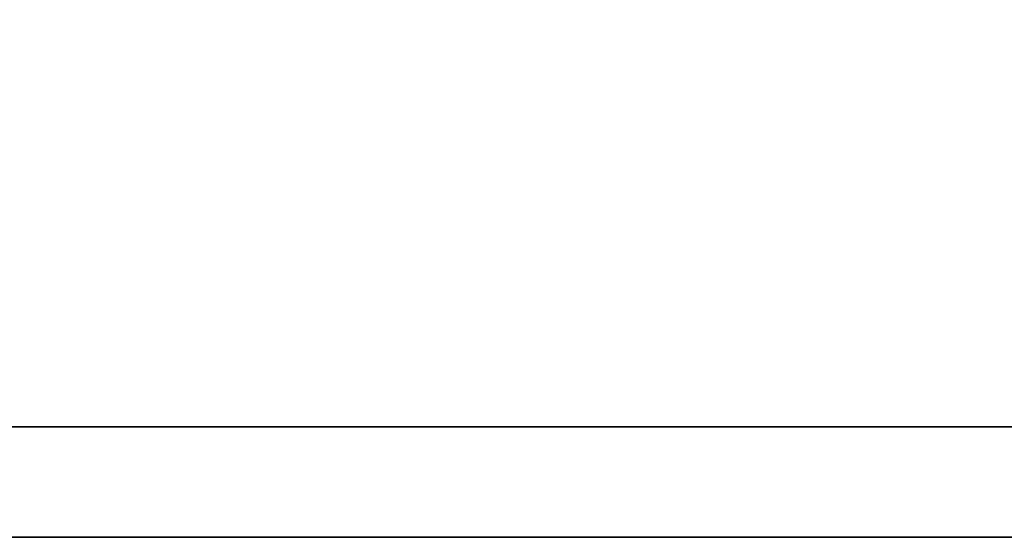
# Model space of a CAD drawing. Header units: millimetres. Extents: x 2891 to 6329, y -1599 to 860.
# Tile 435 of 620: x 5423.79 to 5425.82, y -912.72 to -911.65. Entities that reach past the tile are written whole.
import ezdxf

# ---------------------------------------------------------------- set-up
doc = ezdxf.new("R2010")
doc.units = ezdxf.units.MM
doc.layers.add('DIM', color=4, linetype='CONTINUOUS')
doc.layers.add('layer 1', color=7, linetype='CONTINUOUS')

# ---------------------------------------------------------------- blocks, each defined once
blk = doc.blocks.new('TBI MOTION logo(完整正式版)')
at = {"layer": 'layer 1', "color": 22, "lineweight": 35}
blk.add_open_spline([(75.90875, -9.47875), (75.90875, -9.47875), (75.90875, -12.28625), (75.90875, -12.28625), (75.90875, -12.28625), (75.90875, -12.28625), (75.90875, -12.47875), (75.90875, -12.47875), (75.90875, -12.47875), (75.90875, -12.47875), (75.71625, -12.47875), (75.71625, -12.47875), (75.71625, -12.47875), (75.71625, -12.47875), (-88.32875, -12.47875), (-88.32875, -12.47875), (-88.32875, -12.47875), (-88.32875, -12.47875), (-88.32875, -13.29375), (-88.32875, -13.29375), (-88.32875, -13.29375), (-88.32875, -13.29375), (82.89125, -13.29375), (82.89125, -13.29375), (82.89125, -13.29375), (82.89125, -13.29375), (75.90875, -9.47875), (75.90875, -9.47875)], degree=3, knots=[0, 0, 0, 0, 0.1428571, 0.1428571, 0.1428571, 0.1428572, 0.2857143, 0.2857143, 0.2857143, 0.2857143, 0.4285714, 0.4285714, 0.4285714, 0.4285714, 0.5714286, 0.5714286, 0.5714286, 0.5714286, 0.7142857, 0.7142857, 0.7142857, 0.7142857, 0.8571429, 0.8571429, 0.8571429, 0.8571429, 1, 1, 1, 1], dxfattribs=at)

msp = doc.modelspace()

# ---------------------------------------------------------------- block references
at = {"layer": 'DIM', "color": 7, "xscale": 0.2802190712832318, "yscale": 0.2802190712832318, "zscale": 0.2802190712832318}
msp.add_blockref('TBI MOTION logo(完整正式版)', (5443.0083, -908.9964), dxfattribs=at)

doc.saveas('drawing.dxf')
